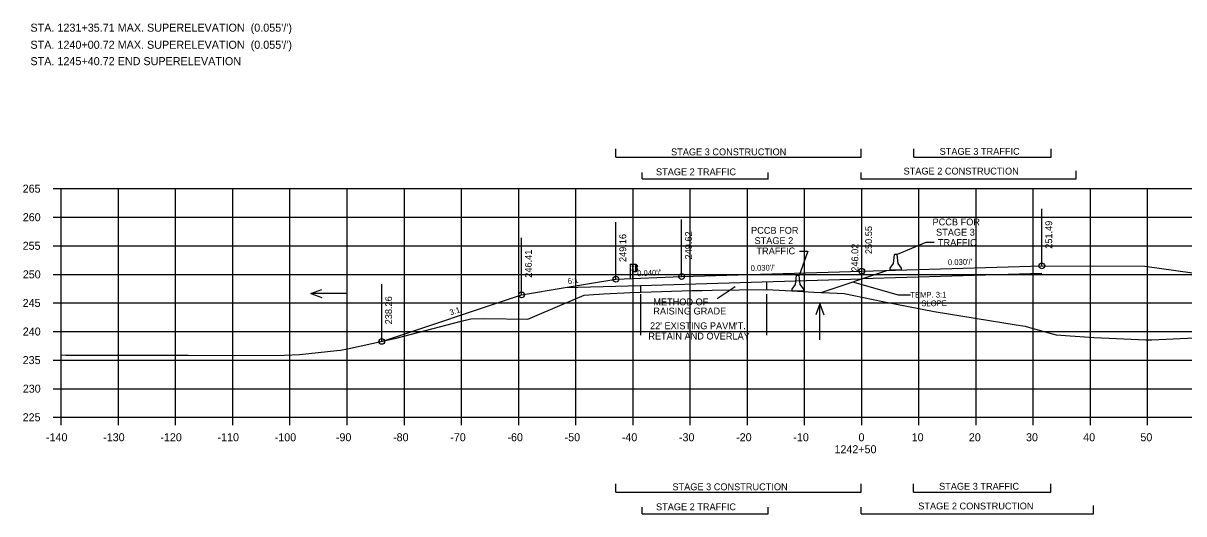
# Model space of a CAD drawing. Extents: x 1342547 to 1344156, y -1532351 to -1517216.
# Drawn here: x 1342556.2 to 1342759.2, y -1528608.3 to -1528522.4 of the extents above; entities that cross this region are included whole.
import ezdxf

# ---------------------------------------------------------------- set-up
doc = ezdxf.new("R2010")
doc.units = 0
for name, color, linetype in [('R_Alt Surface', 7, 'Continuous'), ('R_Axis', 7, 'Continuous'), ('R_Axis Annot', 7, 'Continuous'), ('R_Border Notes', 7, 'Continuous'), ('R_Draft', 7, 'Continuous'), ('R_Drive', 7, 'Continuous'), ('R_Exist Surface', 7, 'Continuous'), ('R_Fin Surface', 7, 'Continuous'), ('R_Grid', 7, 'Continuous'), ('R_MOT', 7, 'Continuous'), ('R_No Plot', 7, 'Continuous'), ('R_Water', 7, 'Continuous'), ('R_Xsect Elev', 7, 'Continuous'), ('R_Xsect Slope', 7, 'Continuous')]:
    doc.layers.add(name, color=color, linetype=linetype)

msp = doc.modelspace()

# ---------------------------------------------------------------- linework, layer by layer
at = {"layer": 'R_Alt Surface'}
for points in [[(1342664.2, -1528568.32), (1342702.87, -1528567.17)], [(1342734.37, -1528566.24), (1342702.87, -1528567.17)], [(1342651.01, -1528568.71), (1342659.87, -1528568.45)], [(1342659.87, -1528568.45), (1342664.2, -1528568.32)]]:
    msp.add_lwpolyline(points, dxfattribs=at)
at = {"layer": 'R_Axis'}
for p, q in [((1342561.47, -1528551.39), (1342562.87, -1528551.39)), ((1342562.87, -1528591.39), (1342562.87, -1528551.39)), ((1342561.47, -1528556.39), (1342562.87, -1528556.39)), ((1342561.47, -1528561.39), (1342562.87, -1528561.39)), ((1342561.47, -1528566.39), (1342562.87, -1528566.39)), ((1342561.47, -1528571.39), (1342562.87, -1528571.39)), ((1342561.47, -1528576.39), (1342562.87, -1528576.39)), ((1342561.47, -1528581.39), (1342562.87, -1528581.39)), ((1342561.47, -1528586.39), (1342562.87, -1528586.39)), ((1342561.47, -1528591.39), (1342562.87, -1528591.39)), ((1342562.87, -1528591.39), (1342842.87, -1528591.39)), ((1342562.87, -1528592.79), (1342562.87, -1528591.39)), ((1342572.87, -1528592.79), (1342572.87, -1528591.39)), ((1342582.87, -1528592.79), (1342582.87, -1528591.39)), ((1342592.87, -1528592.79), (1342592.87, -1528591.39)), ((1342602.87, -1528592.79), (1342602.87, -1528591.39)), ((1342612.87, -1528592.79), (1342612.87, -1528591.39)), ((1342622.87, -1528592.79), (1342622.87, -1528591.39)), ((1342632.87, -1528592.79), (1342632.87, -1528591.39)), ((1342642.87, -1528592.79), (1342642.87, -1528591.39)), ((1342652.87, -1528592.79), (1342652.87, -1528591.39)), ((1342662.87, -1528592.79), (1342662.87, -1528591.39)), ((1342672.87, -1528592.79), (1342672.87, -1528591.39)), ((1342682.87, -1528592.79), (1342682.87, -1528591.39)), ((1342692.87, -1528592.79), (1342692.87, -1528591.39)), ((1342702.87, -1528592.79), (1342702.87, -1528591.39)), ((1342712.87, -1528592.79), (1342712.87, -1528591.39)), ((1342722.87, -1528592.79), (1342722.87, -1528591.39)), ((1342732.87, -1528592.79), (1342732.87, -1528591.39)), ((1342742.87, -1528592.79), (1342742.87, -1528591.39)), ((1342752.87, -1528592.79), (1342752.87, -1528591.39))]:
    msp.add_line(p, q, dxfattribs=at)
at = {"layer": 'R_Draft'}
for p, q in [((1342659.87, -1528545.88), (1342659.87, -1528544.45)), ((1342702.78, -1528545.88), (1342702.78, -1528544.45)), ((1342712, -1528545.88), (1342712, -1528544.45)), ((1342736, -1528545.88), (1342736, -1528544.45)), ((1342659.87, -1528545.88), (1342702.78, -1528545.88)), ((1342712, -1528545.88), (1342736, -1528545.88)), ((1342664.48, -1528549.68), (1342664.48, -1528548.54)), ((1342686.48, -1528549.78), (1342686.48, -1528548.54)), ((1342702.78, -1528549.78), (1342702.78, -1528548.54)), ((1342740.38, -1528549.68), (1342740.38, -1528548.25)), ((1342664.48, -1528549.68), (1342686.48, -1528549.68)), ((1342702.78, -1528549.68), (1342740.38, -1528549.68)), ((1342662.35, -1528564.59), (1342662.35, -1528567.1)), ((1342662.38, -1528564.59), (1342662.38, -1528567.1)), ((1342662.75, -1528565), (1342662.75, -1528564.9)), ((1342662.81, -1528564.89), (1342662.76, -1528564.89)), ((1342662.81, -1528564.92), (1342662.76, -1528564.92)), ((1342662.81, -1528564.98), (1342662.76, -1528564.98)), ((1342662.81, -1528564.98), (1342662.76, -1528564.98)), ((1342662.81, -1528565.01), (1342662.76, -1528565.01)), ((1342662.88, -1528564.58), (1342662.81, -1528564.59)), ((1342662.81, -1528565.01), (1342662.81, -1528564.89)), ((1342662.84, -1528567.1), (1342662.84, -1528564.58)), ((1342662.88, -1528564.58), (1342662.87, -1528564.58)), ((1342662.93, -1528564.96), (1342662.87, -1528564.96)), ((1342662.88, -1528564.89), (1342662.93, -1528564.89)), ((1342662.88, -1528565.02), (1342662.93, -1528565.02)), ((1342662.93, -1528564.89), (1342662.93, -1528565.02)), ((1342663.37, -1528565.95), (1342663.37, -1528564.59)), ((1342663.52, -1528564.8), (1342663.41, -1528564.74)), ((1342663.51, -1528564.82), (1342663.41, -1528564.77)), ((1342663.46, -1528565.13), (1342663.63, -1528565.03)), ((1342663.47, -1528565.15), (1342663.65, -1528565.05)), ((1342663.64, -1528564.92), (1342663.51, -1528564.82)), ((1342663.65, -1528564.9), (1342663.52, -1528564.8)), ((1342662.74, -1528565.69), (1342662.74, -1528565.59)), ((1342662.8, -1528565.58), (1342662.75, -1528565.58)), ((1342662.8, -1528565.61), (1342662.75, -1528565.61)), ((1342662.8, -1528565.67), (1342662.75, -1528565.67)), ((1342662.8, -1528565.67), (1342662.75, -1528565.67)), ((1342662.8, -1528565.7), (1342662.75, -1528565.7)), ((1342662.8, -1528565.7), (1342662.8, -1528565.58)), ((1342662.87, -1528565.95), (1342662.84, -1528565.95)), ((1342662.93, -1528565.64), (1342662.87, -1528565.64)), ((1342662.93, -1528565.58), (1342662.88, -1528565.58)), ((1342662.93, -1528565.7), (1342662.88, -1528565.7)), ((1342662.93, -1528565.7), (1342662.93, -1528565.58)), ((1342663.36, -1528565.21), (1342663.31, -1528565.21)), ((1342663.31, -1528565.32), (1342663.31, -1528565.22)), ((1342663.36, -1528565.24), (1342663.31, -1528565.24)), ((1342663.36, -1528565.3), (1342663.31, -1528565.3)), ((1342663.36, -1528565.33), (1342663.31, -1528565.33)), ((1342663.36, -1528565.3), (1342663.32, -1528565.3)), ((1342663.36, -1528565.33), (1342663.36, -1528565.21)), ((1342663.4, -1528565.79), (1342663.51, -1528565.74)), ((1342663.41, -1528565.33), (1342663.42, -1528565.2)), ((1342663.41, -1528565.81), (1342663.52, -1528565.75)), ((1342663.44, -1528565.33), (1342663.44, -1528565.2)), ((1342663.61, -1528565.5), (1342663.46, -1528565.41)), ((1342663.62, -1528565.48), (1342663.47, -1528565.39)), ((1342663.51, -1528565.74), (1342663.64, -1528565.63)), ((1342663.52, -1528565.75), (1342663.65, -1528565.64)), ((1342664.2, -1528568.32), (1342664.2, -1528569.48)), ((1342686.2, -1528567.67), (1342686.2, -1528569.03)), ((1342664.2, -1528569.83), (1342664.2, -1528577.03)), ((1342686.2, -1528569.83), (1342686.2, -1528577.03)), ((1342664.2, -1528576.36), (1342686.2, -1528576.36)), ((1342659.87, -1528604.49), (1342659.87, -1528603.06)), ((1342702.78, -1528604.49), (1342702.78, -1528603.06)), ((1342711.91, -1528604.49), (1342711.91, -1528603.06)), ((1342735.91, -1528604.49), (1342735.91, -1528603.06)), ((1342659.87, -1528604.49), (1342702.78, -1528604.49)), ((1342711.91, -1528604.49), (1342735.91, -1528604.49)), ((1342664.48, -1528608.28), (1342664.48, -1528607.14)), ((1342686.48, -1528608.28), (1342686.48, -1528607.14)), ((1342702.78, -1528608.28), (1342702.78, -1528607.14)), ((1342743.39, -1528608.28), (1342743.39, -1528606.85)), ((1342664.48, -1528608.28), (1342686.48, -1528608.28)), ((1342702.78, -1528608.28), (1342743.39, -1528608.28))]:
    msp.add_line(p, q, dxfattribs=at)
for points in [[(1342714.09, -1528560.83), (1342709.08, -1528562.92)], [(1342715.53, -1528560.83), (1342714.09, -1528560.83)], [(1342693.43, -1528562.32), (1342691.95, -1528566.58)], [(1342691.99, -1528562.32), (1342693.43, -1528562.32)], [(1342662.35, -1528564.59), (1342662.81, -1528564.59), (1342662.8, -1528567.1)]]:
    msp.add_lwpolyline(points, dxfattribs=at)
for points in [[(1342662.75, -1528564.92), (1342662.75, -1528564.98), (1342662.72, -1528564.98), (1342662.72, -1528564.92)], [(1342662.8, -1528564.87), (1342662.8, -1528565.04), (1342662.81, -1528565.04), (1342662.81, -1528564.87)], [(1342663.4, -1528564.59), (1342663.4, -1528565.95), (1342662.87, -1528565.95), (1342662.88, -1528564.58)], [(1342662.93, -1528564.89), (1342662.93, -1528565.02), (1342662.88, -1528565.02), (1342662.88, -1528564.89)], [(1342663.36, -1528565.19), (1342663.36, -1528565.36), (1342663.37, -1528565.36), (1342663.37, -1528565.19)], [(1342662.74, -1528565.61), (1342662.74, -1528565.67), (1342662.71, -1528565.67), (1342662.71, -1528565.61)], [(1342662.79, -1528565.56), (1342662.79, -1528565.72), (1342662.8, -1528565.72), (1342662.8, -1528565.56)], [(1342662.93, -1528565.58), (1342662.93, -1528565.7), (1342662.88, -1528565.7), (1342662.88, -1528565.58)], [(1342663.3, -1528565.24), (1342663.3, -1528565.3), (1342663.28, -1528565.3), (1342663.28, -1528565.24)]]:
    msp.add_lwpolyline(points, close=True, dxfattribs=at)
for centre, radius, start, end in [((1342662.77, -1528564.9), 0.022, 134.5745, 222.2244), ((1342662.84, -1528564.95), 0.0922, 159.7423, 200.2577), ((1342662.78, -1528565), 0.025, 140.9334, 216.6234), ((1342663.5, -1528565.21), 0.0865, 118.106, 175.0444), ((1342663.5, -1528565.21), 0.0622, 118.106, 175.0444), ((1342663.6, -1528564.97), 0.062, 299.2499, 57.9783), ((1342663.6, -1528564.97), 0.0856, 299.2499, 57.9783), ((1342662.76, -1528565.59), 0.022, 134.5745, 222.2244), ((1342662.83, -1528565.64), 0.0922, 159.7423, 200.2577), ((1342662.77, -1528565.69), 0.025, 140.9334, 216.6234), ((1342663.33, -1528565.22), 0.022, 134.5745, 222.2244), ((1342663.4, -1528565.27), 0.0922, 159.7423, 200.2577), ((1342663.33, -1528565.32), 0.025, 140.9334, 216.6234), ((1342663.48, -1528565.34), 0.0703, 171.7804, 246.8536), ((1342663.43, -1528565.28), 0.0453, 282.9554, 86.0697), ((1342663.48, -1528565.34), 0.0462, 171.7804, 246.8536), ((1342663.57, -1528565.58), 0.0854, 325.2184, 59.12), ((1342663.57, -1528565.58), 0.109, 325.2184, 59.12)]:
    msp.add_arc(centre, radius, start, end, dxfattribs=at)
at = {"layer": 'R_Drive'}
msp.add_lwpolyline([(1342734.37, -1528564.91), (1342752.37, -1528564.97), (1342842.87, -1528577.64)], dxfattribs=at)
at = {"layer": 'R_Exist Surface'}
msp.add_lwpolyline([(1342562.87, -1528580.49), (1342563.64, -1528580.51), (1342585.05, -1528580.5), (1342593.11, -1528580.57), (1342601.89, -1528580.52), (1342604.54, -1528580.44), (1342611.09, -1528579.74), (1342611.7, -1528579.67), (1342612.91, -1528579.43), (1342621.46, -1528577.58), (1342632.79, -1528574.6), (1342634.48, -1528574.15), (1342636.94, -1528574.14), (1342644.47, -1528574.22), (1342650.85, -1528571.47), (1342654.32, -1528570.03), (1342655.93, -1528569.94), (1342656.94, -1528569.87), (1342657.69, -1528569.82), (1342662.44, -1528569.57), (1342664.3, -1528569.48), (1342673.14, -1528569.24), (1342674.97, -1528569.2), (1342676.69, -1528569.18), (1342686.18, -1528569.03), (1342690.66, -1528569.28), (1342694.49, -1528569.48), (1342698.54, -1528569.68), (1342699.78, -1528569.74), (1342706.57, -1528571.13), (1342715.52, -1528572.9), (1342729.88, -1528575.22), (1342731.44, -1528575.46), (1342732.59, -1528575.78), (1342736.89, -1528576.99), (1342742.65, -1528577.39), (1342743.48, -1528577.41), (1342746.16, -1528577.54), (1342752.54, -1528577.83), (1342753.59, -1528577.83), (1342761.04, -1528577.49)], dxfattribs=at)
at = {"layer": 'R_Fin Surface'}
msp.add_line((1342695.75, -1528569.54), (1342707.25, -1528565.71), dxfattribs=at)
msp.add_lwpolyline([(1342618.91, -1528578.13), (1342643.37, -1528569.98), (1342651.01, -1528568.71), (1342659.87, -1528567.23), (1342671.37, -1528566.77), (1342673.37, -1528566.71), (1342702.87, -1528565.84), (1342734.37, -1528564.91)], dxfattribs=at)
at = {"layer": 'R_Grid'}
for p, q in [((1342562.87, -1528551.39), (1342842.87, -1528551.39)), ((1342562.87, -1528591.39), (1342562.87, -1528551.39)), ((1342572.87, -1528591.39), (1342572.87, -1528551.39)), ((1342582.87, -1528591.39), (1342582.87, -1528551.39)), ((1342592.87, -1528591.39), (1342592.87, -1528551.39)), ((1342602.87, -1528591.39), (1342602.87, -1528551.39)), ((1342612.87, -1528591.39), (1342612.87, -1528551.39)), ((1342622.87, -1528591.39), (1342622.87, -1528551.39)), ((1342632.87, -1528591.39), (1342632.87, -1528551.39)), ((1342642.87, -1528591.39), (1342642.87, -1528551.39)), ((1342652.87, -1528591.39), (1342652.87, -1528551.39)), ((1342662.87, -1528591.39), (1342662.87, -1528551.39)), ((1342672.87, -1528591.39), (1342672.87, -1528551.39)), ((1342682.87, -1528591.39), (1342682.87, -1528551.39)), ((1342692.87, -1528591.39), (1342692.87, -1528551.39)), ((1342702.87, -1528591.39), (1342702.87, -1528551.39)), ((1342712.87, -1528591.39), (1342712.87, -1528551.39)), ((1342722.87, -1528591.39), (1342722.87, -1528551.39)), ((1342732.87, -1528591.39), (1342732.87, -1528551.39)), ((1342742.87, -1528591.39), (1342742.87, -1528551.39)), ((1342752.87, -1528591.39), (1342752.87, -1528551.39)), ((1342562.87, -1528556.39), (1342842.87, -1528556.39)), ((1342562.87, -1528561.39), (1342842.87, -1528561.39)), ((1342562.87, -1528566.39), (1342842.87, -1528566.39)), ((1342562.87, -1528571.39), (1342842.87, -1528571.39)), ((1342562.87, -1528576.39), (1342842.87, -1528576.39)), ((1342562.87, -1528581.39), (1342842.87, -1528581.39)), ((1342562.87, -1528586.39), (1342842.87, -1528586.39)), ((1342562.87, -1528591.39), (1342842.87, -1528591.39))]:
    msp.add_line(p, q, dxfattribs=at)
at = {"layer": 'R_MOT'}
for p, q in [((1342708.42, -1528564.5), (1342708.58, -1528562.92)), ((1342708.83, -1528562.92), (1342708.58, -1528562.92)), ((1342709.08, -1528562.92), (1342708.83, -1528562.92)), ((1342709.25, -1528564.5), (1342709.08, -1528562.92)), ((1342707.84, -1528565.33), (1342708.42, -1528564.5)), ((1342709.84, -1528565.33), (1342709.25, -1528564.5)), ((1342691.28, -1528568.16), (1342691.45, -1528566.58)), ((1342691.7, -1528566.58), (1342691.45, -1528566.58)), ((1342691.95, -1528566.58), (1342691.7, -1528566.58)), ((1342692.12, -1528568.16), (1342691.95, -1528566.58)), ((1342707.83, -1528565.66), (1342707.84, -1528565.33)), ((1342709.83, -1528565.66), (1342707.83, -1528565.66)), ((1342709.83, -1528565.66), (1342709.84, -1528565.33)), ((1342690.7, -1528569.33), (1342690.71, -1528569)), ((1342690.71, -1528569), (1342691.28, -1528568.16)), ((1342692.71, -1528569), (1342692.12, -1528568.16)), ((1342692.7, -1528569.33), (1342692.71, -1528569)), ((1342692.7, -1528569.33), (1342690.7, -1528569.33))]:
    msp.add_line(p, q, dxfattribs=at)
at = {"layer": 'R_No Plot'}
for centre in [(1342734.37, -1528564.91), (1342659.87, -1528567.23), (1342671.37, -1528566.77), (1342702.87, -1528565.84), (1342643.37, -1528569.98), (1342618.91, -1528578.13)]:
    msp.add_circle(centre, 0.5, dxfattribs=at)
at = {"layer": 'R_Water'}
for p, q in [((1342606.52, -1528569.76), (1342608.44, -1528569.06)), ((1342612.81, -1528569.76), (1342606.52, -1528569.76)), ((1342606.52, -1528569.76), (1342608.44, -1528570.46)), ((1342695.55, -1528571.53), (1342694.85, -1528573.46)), ((1342695.55, -1528577.82), (1342695.55, -1528571.53)), ((1342695.55, -1528571.53), (1342696.25, -1528573.46))]:
    msp.add_line(p, q, dxfattribs=at)
at = {"layer": 'R_Xsect Elev'}
for p, q in [((1342734.37, -1528564.91), (1342734.37, -1528554.91)), ((1342671.37, -1528566.77), (1342671.37, -1528556.77)), ((1342702.87, -1528565.84), (1342702.87, -1528555.84)), ((1342659.87, -1528567.23), (1342659.87, -1528557.23)), ((1342643.37, -1528569.98), (1342643.37, -1528559.98)), ((1342702.87, -1528570.37), (1342702.87, -1528560.37)), ((1342618.91, -1528578.13), (1342618.91, -1528568.13)), ((1342680.74, -1528568.56), (1342677.59, -1528570.68)), ((1342701.25, -1528567.71), (1342709.24, -1528569.97)), ((1342709.24, -1528569.97), (1342711.38, -1528569.97))]:
    msp.add_line(p, q, dxfattribs=at)

# ---------------------------------------------------------------- texts
at = {"layer": 'R_Axis Annot'}
for s, p in [('265', (1342556.12, -1528552.09)), ('260', (1342556.14, -1528557.09)), ('255', (1342556.12, -1528562.09)), ('250', (1342556.14, -1528567.09)), ('245', (1342556.12, -1528572.09)), ('240', (1342556.14, -1528577.09)), ('235', (1342556.12, -1528582.09)), ('230', (1342556.14, -1528587.09)), ('225', (1342556.12, -1528592.09)), ('-140', (1342560.2, -1528595.59)), ('-130', (1342570.2, -1528595.59)), ('-120', (1342580.2, -1528595.59)), ('-110', (1342590.2, -1528595.59)), ('-100', (1342600.2, -1528595.59)), ('-90', (1342610.9, -1528595.59)), ('-80', (1342620.9, -1528595.59)), ('-70', (1342630.9, -1528595.59)), ('-60', (1342640.9, -1528595.59)), ('-50', (1342650.9, -1528595.59)), ('-40', (1342660.9, -1528595.59)), ('-30', (1342670.9, -1528595.59)), ('-20', (1342680.9, -1528595.59)), ('-10', (1342690.9, -1528595.59)), ('0', (1342702.3, -1528595.59)), ('10', (1342711.6, -1528595.59)), ('20', (1342721.6, -1528595.59)), ('30', (1342731.6, -1528595.59)), ('40', (1342741.6, -1528595.59)), ('50', (1342751.6, -1528595.59)), ('1242+50', (1342698.1, -1528597.69))]:
    msp.add_text(s, height=1.4, dxfattribs=at).set_placement(p)
at = {"layer": 'R_Border Notes'}
for s, p in [("STA. 1231+35.71 MAX. SUPERELEVATION  (0.055'/')", (1342557.48, -1528523.93)), ("STA. 1240+00.72 MAX. SUPERELEVATION  (0.055'/')", (1342557.48, -1528526.92)), ('STA. 1245+40.72 END SUPERELEVATION', (1342557.48, -1528529.79))]:
    msp.add_text(s, height=1.41, dxfattribs=at).set_placement(p)
at = {"layer": 'R_Draft'}
for s, p in [('STAGE 3 CONSTRUCTION', (1342669.52, -1528545.56)), ('STAGE 3 TRAFFIC', (1342716.49, -1528545.47)), ('STAGE 2 TRAFFIC', (1342666.88, -1528549.05)), ('STAGE 2 CONSTRUCTION', (1342710.18, -1528548.92)), ('PCCB FOR', (1342715.25, -1528557.82)), ('PCCB FOR', (1342683.51, -1528559.29)), ('STAGE 3', (1342715.86, -1528559.62)), ('STAGE 2', (1342684.11, -1528561.09)), ('TRAFFIC', (1342716.19, -1528561.42)), ('TRAFFIC', (1342684.45, -1528562.89)), ("22' EXISTING PAVM'T.", (1342665.84, -1528575.99)), ('RETAIN AND OVERLAY', (1342665.54, -1528577.79)), ('STAGE 3 CONSTRUCTION', (1342669.76, -1528604.16)), ('STAGE 3 TRAFFIC', (1342716.39, -1528604.07)), ('STAGE 2 TRAFFIC', (1342666.88, -1528607.66)), ('STAGE 2 CONSTRUCTION', (1342712.75, -1528607.52))]:
    msp.add_text(s, height=1.2, dxfattribs=at).set_placement(p)
at = {"layer": 'R_Xsect Elev'}
for s, p in [('251.49', (1342736.17, -1528561.91)), ('249.62', (1342673.17, -1528563.77)), ('250.55', (1342704.67, -1528562.84)), ('249.16', (1342661.67, -1528564.23)), ('246.02', (1342702.27, -1528565.93)), ('246.41', (1342645.17, -1528566.98)), ('238.26', (1342620.71, -1528575.13))]:
    msp.add_text(s, height=1.2, rotation=90, dxfattribs=at).set_placement(p)
for s, p in [('METHOD OF', (1342666.41, -1528571.81)), ('RAISING GRADE', (1342666.41, -1528573.41))]:
    msp.add_text(s, height=1.2, dxfattribs=at).set_placement(p)
at = {"layer": 'R_Xsect Slope'}
for s, rotation, p in [("0.030'/'", 1.6961, (1342683.45, -1528565.81)), ("0.030'/'", 1.6961, (1342717.95, -1528564.79)), ('6:1', 9.4623, (1342651.53, -1528568.11)), ("0.040'/'", 2.2906, (1342663.61, -1528566.72)), ('TEMP. 3:1', 0.3758, (1342711.36, -1528570.48)), ('SLOPE', 0.3758, (1342713.29, -1528571.97)), ('3:1', 18.4349, (1342630.98, -1528573.58))]:
    msp.add_text(s, height=1, rotation=rotation, dxfattribs=at).set_placement(p)

doc.saveas('drawing.dxf')
